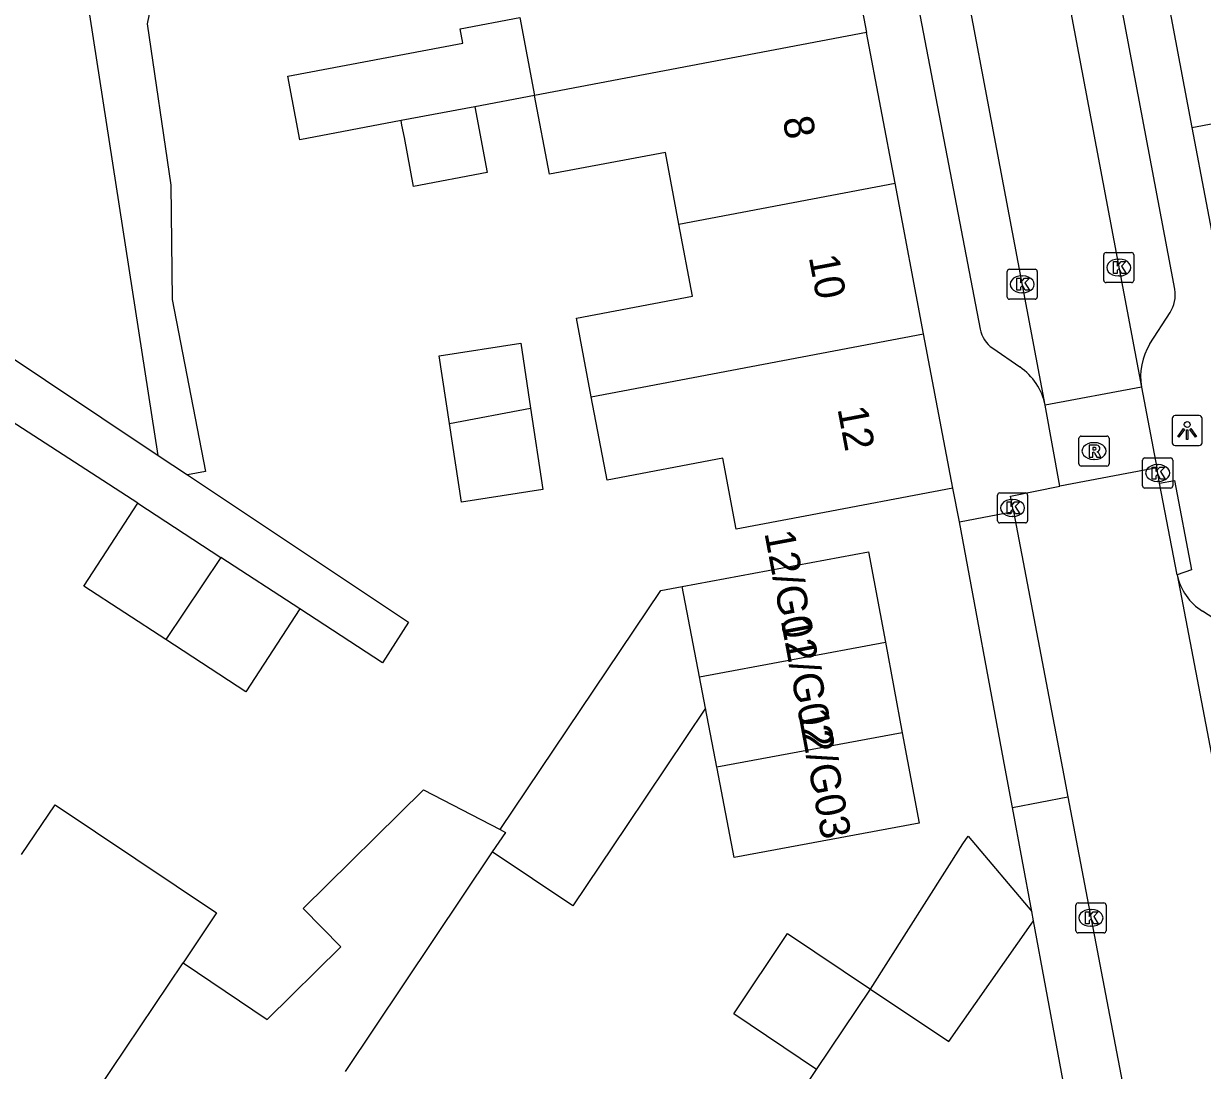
# Model space of a CAD drawing. Extents: x 158352 to 159489, y 383828 to 384597.
# Drawn here: x 158779.41 to 158818.63, y 383989.95 to 384024.79 of the extents above; entities that cross this region are included whole.
import ezdxf

# ---------------------------------------------------------------- set-up
doc = ezdxf.new("R2010")
doc.units = 0
for name, color, linetype in [('IMGEO_Kolk', 7, 'Continuous'), ('IMGEO_Lichtpunt', 7, 'Continuous'), ('IMGEO_Pand', 7, 'Continuous'), ('IMGEO_Pand_nummerreeks', 7, 'Continuous'), ('IMGEO_Rijbaan_lokaal_open', 7, 'Continuous'), ('IMGEO_Rioolput', 7, 'Continuous'), ('IMGEO_Voetpad_open', 7, 'Continuous')]:
    doc.layers.add(name, color=color, linetype=linetype)

msp = doc.modelspace()

# ---------------------------------------------------------------- linework, layer by layer
at = {"layer": 'IMGEO_Kolk'}
for p, q in [((158815.346, 384016.247), (158815.346, 384017.099)), ((158815.421, 384017.173), (158816.273, 384017.173)), ((158815.834, 384016.953), (158815.859, 384016.953)), ((158816.347, 384017.099), (158816.347, 384016.247)), ((158812.133, 384015.691), (158812.133, 384016.543)), ((158812.208, 384016.617), (158813.06, 384016.617)), ((158813.134, 384016.543), (158813.134, 384015.691)), ((158812.621, 384016.397), (158812.646, 384016.397)), ((158816.273, 384016.173), (158815.421, 384016.173)), ((158815.857, 384016.393), (158815.832, 384016.393)), ((158812.644, 384015.837), (158812.619, 384015.837)), ((158813.06, 384015.617), (158812.208, 384015.617)), ((158816.64, 384009.41), (158816.64, 384010.262)), ((158816.715, 384010.336), (158817.567, 384010.336)), ((158817.641, 384010.262), (158817.641, 384009.41)), ((158817.128, 384010.116), (158817.153, 384010.116)), ((158817.151, 384009.556), (158817.126, 384009.556)), ((158811.812, 384008.248), (158811.812, 384009.1)), ((158811.887, 384009.174), (158812.739, 384009.174)), ((158812.813, 384009.1), (158812.813, 384008.248)), ((158817.567, 384009.336), (158816.715, 384009.336)), ((158812.3, 384008.954), (158812.325, 384008.954)), ((158812.323, 384008.394), (158812.298, 384008.394)), ((158812.739, 384008.174), (158811.887, 384008.174)), ((158814.42, 383994.606), (158814.42, 383995.458)), ((158814.495, 383995.532), (158815.347, 383995.532)), ((158815.421, 383995.458), (158815.421, 383994.606)), ((158814.908, 383995.312), (158814.933, 383995.312)), ((158814.931, 383994.752), (158814.906, 383994.752)), ((158815.347, 383994.532), (158814.495, 383994.532))]:
    msp.add_line(p, q, dxfattribs=at)
for points in [[(158815.346, 384016.247), (158815.346, 384017.099)], [(158815.421, 384017.173), (158816.273, 384017.173)], [(158816.347, 384017.099), (158816.347, 384016.247)], [(158812.133, 384015.691), (158812.133, 384016.543)], [(158812.208, 384016.617), (158813.06, 384016.617)], [(158813.134, 384016.543), (158813.134, 384015.691)], [(158815.667, 384016.873), (158815.79, 384016.873), (158815.79, 384016.722), (158815.92, 384016.873), (158816.084, 384016.873), (158815.938, 384016.722), (158816.091, 384016.473), (158815.939, 384016.473), (158815.854, 384016.637), (158815.79, 384016.57), (158815.79, 384016.473), (158815.667, 384016.473), (158815.667, 384016.873)], [(158812.454, 384016.317), (158812.577, 384016.317), (158812.577, 384016.166), (158812.707, 384016.317), (158812.871, 384016.317), (158812.725, 384016.166), (158812.878, 384015.917), (158812.726, 384015.917), (158812.641, 384016.081), (158812.577, 384016.014), (158812.577, 384015.917), (158812.454, 384015.917), (158812.454, 384016.317)], [(158816.273, 384016.173), (158815.421, 384016.173)], [(158813.06, 384015.617), (158812.208, 384015.617)], [(158816.64, 384009.41), (158816.64, 384010.262)], [(158816.715, 384010.336), (158817.567, 384010.336)], [(158817.641, 384010.262), (158817.641, 384009.41)], [(158816.961, 384010.036), (158817.084, 384010.036), (158817.084, 384009.885), (158817.214, 384010.036), (158817.378, 384010.036), (158817.232, 384009.885), (158817.385, 384009.636), (158817.233, 384009.636), (158817.148, 384009.8), (158817.084, 384009.733), (158817.084, 384009.636), (158816.961, 384009.636), (158816.961, 384010.036)], [(158811.812, 384008.248), (158811.812, 384009.1)], [(158811.887, 384009.174), (158812.739, 384009.174)], [(158812.813, 384009.1), (158812.813, 384008.248)], [(158817.567, 384009.336), (158816.715, 384009.336)], [(158812.133, 384008.874), (158812.256, 384008.874), (158812.256, 384008.723), (158812.386, 384008.874), (158812.55, 384008.874), (158812.404, 384008.723), (158812.557, 384008.474), (158812.405, 384008.474), (158812.32, 384008.638), (158812.256, 384008.571), (158812.256, 384008.474), (158812.133, 384008.474), (158812.133, 384008.874)], [(158812.739, 384008.174), (158811.887, 384008.174)], [(158814.42, 383994.606), (158814.42, 383995.458)], [(158814.495, 383995.532), (158815.347, 383995.532)], [(158815.421, 383995.458), (158815.421, 383994.606)], [(158814.741, 383995.232), (158814.864, 383995.232), (158814.864, 383995.081), (158814.994, 383995.232), (158815.158, 383995.232), (158815.012, 383995.081), (158815.165, 383994.832), (158815.013, 383994.832), (158814.928, 383994.996), (158814.864, 383994.929), (158814.864, 383994.832), (158814.741, 383994.832), (158814.741, 383995.232)], [(158815.347, 383994.532), (158814.495, 383994.532)]]:
    msp.add_lwpolyline(points, dxfattribs=at)
for centre, start, end in [((158815.423, 384017.097), 91.552, 178.448), ((158815.423, 384017.097), 91.552, 178.448), ((158816.271, 384017.097), 1.552, 88.448), ((158816.271, 384017.097), 1.552, 88.448), ((158812.21, 384016.541), 91.552, 178.448), ((158812.21, 384016.541), 91.552, 178.448), ((158813.058, 384016.541), 1.552, 88.448), ((158813.058, 384016.541), 1.552, 88.448), ((158815.423, 384016.249), 181.552, 268.448), ((158815.423, 384016.249), 181.552, 268.448), ((158816.271, 384016.249), 271.552, 358.448), ((158816.271, 384016.249), 271.552, 358.448), ((158812.21, 384015.693), 181.552, 268.448), ((158812.21, 384015.693), 181.552, 268.448), ((158813.058, 384015.693), 271.552, 358.448), ((158813.058, 384015.693), 271.552, 358.448), ((158816.717, 384010.26), 91.552, 178.448), ((158816.717, 384010.26), 91.552, 178.448), ((158817.565, 384010.26), 1.552, 88.448), ((158817.565, 384010.26), 1.552, 88.448), ((158811.889, 384009.098), 91.552, 178.448), ((158811.889, 384009.098), 91.552, 178.448), ((158812.737, 384009.098), 1.552, 88.448), ((158812.737, 384009.098), 1.552, 88.448), ((158816.717, 384009.412), 181.552, 268.448), ((158816.717, 384009.412), 181.552, 268.448), ((158817.565, 384009.412), 271.552, 358.448), ((158817.565, 384009.412), 271.552, 358.448), ((158811.889, 384008.25), 181.552, 268.448), ((158811.889, 384008.25), 181.552, 268.448), ((158812.737, 384008.25), 271.552, 358.448), ((158812.737, 384008.25), 271.552, 358.448), ((158814.497, 383995.456), 91.552, 178.448), ((158814.497, 383995.456), 91.552, 178.448), ((158815.345, 383995.456), 1.552, 88.448), ((158815.345, 383995.456), 1.552, 88.448), ((158814.497, 383994.608), 181.552, 268.448), ((158814.497, 383994.608), 181.552, 268.448), ((158815.345, 383994.608), 271.552, 358.448), ((158815.345, 383994.608), 271.552, 358.448)]:
    msp.add_arc(centre, 0.0765, start, end, dxfattribs=at)
for centre, major_axis, ratio, start_param, end_param in [((158815.833, 384016.673), (-0.387, 0.002), 0.722429, 4.712389, 7.853982), ((158815.858, 384016.673), (-0.39, 0.002), 0.717154, 1.570796, 4.712389), ((158812.62, 384016.117), (-0.387, 0.002), 0.722429, 4.712389, 7.853982), ((158812.645, 384016.117), (-0.39, 0.002), 0.717154, 1.570796, 4.712389), ((158817.127, 384009.836), (-0.387, 0.002), 0.722429, 4.712389, 7.853982), ((158817.152, 384009.836), (-0.39, 0.002), 0.717154, 1.570796, 4.712389), ((158812.299, 384008.674), (-0.387, 0.002), 0.722429, 4.712389, 7.853982), ((158812.324, 384008.674), (-0.39, 0.002), 0.717154, 1.570796, 4.712389), ((158814.907, 383995.032), (-0.387, 0.002), 0.722429, 4.712389, 7.853982), ((158814.932, 383995.032), (-0.39, 0.002), 0.717154, 1.570796, 4.712389)]:
    msp.add_ellipse(centre, major_axis=major_axis, ratio=ratio, start_param=start_param, end_param=end_param, dxfattribs=at)
at = {"layer": 'IMGEO_Lichtpunt'}
for p, q in [((158817.623, 384011.652), (158817.623, 384010.845)), ((158817.623, 384011.652), (158817.623, 384010.845)), ((158818.525, 384011.747), (158817.717, 384011.747)), ((158818.525, 384011.747), (158817.717, 384011.747)), ((158818.619, 384010.845), (158818.619, 384011.652)), ((158818.619, 384010.845), (158818.619, 384011.652)), ((158817.717, 384010.751), (158818.525, 384010.751)), ((158817.717, 384010.751), (158818.525, 384010.751))]:
    msp.add_line(p, q, dxfattribs=at)
for points in [[(158817.997, 384011.316), (158818.036, 384011.288), (158817.848, 384011.026), (158817.81, 384011.053), (158817.997, 384011.316)], [(158818.099, 384011.268), (158818.146, 384011.268), (158818.146, 384010.946), (158818.099, 384010.946), (158818.099, 384011.268)], [(158818.209, 384011.288), (158818.247, 384011.315), (158818.434, 384011.053), (158818.395, 384011.025), (158818.209, 384011.288)]]:
    msp.add_lwpolyline(points, dxfattribs=at)
msp.add_circle((158818.122, 384011.45), 0.0994, dxfattribs=at)
for centre, start, end in [((158817.717, 384011.652), 90, 180), ((158817.717, 384011.652), 90, 180), ((158818.525, 384011.652), 0, 90), ((158818.525, 384011.652), 0, 90), ((158817.717, 384010.845), 180, 270), ((158817.717, 384010.845), 180, 270), ((158818.525, 384010.845), 270, 0), ((158818.525, 384010.845), 270, 360)]:
    msp.add_arc(centre, 0.0946, start, end, dxfattribs=at)
at = {"layer": 'IMGEO_Pand'}
for points in [[(158806.504, 384029.505), (158807.453, 384024.492)], [(158817.331, 384026.345), (158818.281, 384021.331)], [(158791.97, 384021.562), (158788.601, 384020.924), (158788.2, 384023.041), (158794.018, 384024.143), (158793.928, 384024.617), (158795.92, 384024.994)], [(158795.92, 384024.994), (158796.41, 384022.402)], [(158807.453, 384024.492), (158796.41, 384022.402)], [(158808.401, 384019.479), (158807.453, 384024.492)], [(158818.281, 384021.331), (158825.101, 384022.623), (158825.368, 384022.673)], [(158794.419, 384022.025), (158791.97, 384021.562)], [(158794.419, 384022.025), (158794.833, 384019.837), (158792.385, 384019.374), (158792.076, 384021), (158791.998, 384021.415), (158791.97, 384021.562)], [(158796.41, 384022.402), (158794.419, 384022.025)], [(158801.211, 384018.118), (158800.76, 384020.506), (158796.907, 384019.777), (158796.41, 384022.402)], [(158818.281, 384021.331), (158819.231, 384016.317)], [(158801.211, 384018.118), (158808.401, 384019.479)], [(158809.35, 384014.466), (158808.401, 384019.479)], [(158798.297, 384012.374), (158797.802, 384014.988), (158801.665, 384015.719), (158801.211, 384018.118)], [(158798.297, 384012.374), (158809.35, 384014.466)], [(158810.321, 384009.334), (158809.35, 384014.466)], [(158793.579, 384011.481), (158793.237, 384013.732), (158795.949, 384014.16), (158796.278, 384011.992)], [(158810.321, 384009.334), (158805.409, 384008.405), (158803.118, 384007.971), (158802.67, 384010.332), (158798.821, 384009.603), (158798.297, 384012.374)], [(158793.579, 384011.481), (158796.278, 384011.992)], [(158796.278, 384011.992), (158796.687, 384009.292), (158793.976, 384008.864), (158793.579, 384011.481)], [(158784.138, 384004.292), (158781.41, 384006.069), (158783.209, 384008.829)], [(158783.209, 384008.829), (158785.974, 384007.028)], [(158801.324, 384006.061), (158807.522, 384007.216), (158808.082, 384004.205)], [(158785.974, 384007.028), (158784.138, 384004.292)], [(158788.604, 384005.313), (158785.974, 384007.028)], [(158795.269, 383997.968), (158800.605, 384005.927), (158801.324, 384006.061)], [(158801.898, 384003.055), (158801.324, 384006.061)], [(158788.604, 384005.313), (158786.805, 384002.554), (158784.138, 384004.292)], [(158801.898, 384003.055), (158808.082, 384004.205)], [(158808.082, 384004.205), (158808.642, 384001.195)], [(158802.097, 384002.012), (158801.898, 384003.055)], [(158802.097, 384002.012), (158799.476, 383998.101), (158797.684, 383995.427), (158795.003, 383997.224)], [(158802.473, 384000.047), (158802.097, 384002.012)], [(158808.642, 384001.195), (158802.473, 384000.047)], [(158808.642, 384001.195), (158809.202, 383998.184), (158803.048, 383997.036), (158802.482, 384000), (158802.473, 384000.047)], [(158784.712, 383993.535), (158787.515, 383991.655), (158789.966, 383994.071), (158788.712, 383995.343), (158792.718, 383999.291), (158795.269, 383997.968)], [(158779.341, 383997.139), (158780.455, 383998.799), (158785.826, 383995.196), (158784.712, 383993.535)], [(158795.269, 383997.968), (158795.442, 383997.878), (158795.003, 383997.224)], [(158807.584, 383992.662), (158810.663, 383997.498), (158810.838, 383997.754), (158812.948, 383995.246)], [(158795.003, 383997.224), (158790.103, 383989.919)], [(158813.006, 383994.93), (158812.948, 383995.246)], [(158807.584, 383992.662), (158810.188, 383990.915), (158812.933, 383994.826), (158813.006, 383994.93)], [(158814.235, 383988.277), (158813.006, 383994.93)], [(158805.792, 383989.991), (158803.033, 383991.842), (158804.825, 383994.513), (158807.584, 383992.662)], [(158779.474, 383985.725), (158784.712, 383993.535)], [(158805.792, 383989.991), (158807.584, 383992.662)], [(158813.315, 383984.944), (158808.396, 383988.244), (158805.207, 383983.49), (158802.603, 383985.237), (158805.792, 383989.991)]]:
    msp.add_lwpolyline(points, dxfattribs=at)
at = {"layer": 'IMGEO_Rijbaan_lokaal_open'}
for points in [[(158807.122, 384062.99), (158816.598, 384012.691)], [(158813.395, 384012.091), (158804.933, 384056.931)], [(158816.598, 384012.691), (158813.395, 384012.091)], [(158816.598, 384012.691), (158817.107, 384010.01)], [(158813.89, 384009.397), (158813.395, 384012.091)], [(158817.107, 384010.01), (158813.89, 384009.397)], [(158817.205, 384009.497), (158817.107, 384010.01)], [(158817.784, 384006.45), (158817.205, 384009.497)], [(158812.338, 384008.555), (158812.24, 384009.065), (158813.89, 384009.397)], [(158812.338, 384008.555), (158813.973, 384000), (158814.153, 383999.058)], [(158817.784, 384006.45), (158819.016, 384000), (158821.559, 383986.687)], [(158814.153, 383999.058), (158816.197, 383988.364)]]:
    msp.add_lwpolyline(points, dxfattribs=at)
at = {"layer": 'IMGEO_Rioolput'}
for p, q in [((158814.597, 384011.066), (158815.449, 384011.066)), ((158814.522, 384010.14), (158814.522, 384010.992)), ((158815.01, 384010.846), (158815.035, 384010.846)), ((158815.523, 384010.992), (158815.523, 384010.14)), ((158815.033, 384010.286), (158815.008, 384010.286)), ((158815.449, 384010.066), (158814.597, 384010.066))]:
    msp.add_line(p, q, dxfattribs=at)
for points in [[(158814.597, 384011.066), (158815.449, 384011.066)], [(158814.522, 384010.14), (158814.522, 384010.992)], [(158815.111, 384010.764), (158814.859, 384010.766), (158814.859, 384010.366)], [(158815.037, 384010.685), (158814.983, 384010.685), (158814.983, 384010.604)], [(158815.523, 384010.992), (158815.523, 384010.14)], [(158814.859, 384010.366), (158814.983, 384010.366), (158814.983, 384010.528), (158814.994, 384010.528)], [(158814.983, 384010.604), (158815.035, 384010.604)], [(158815.041, 384010.499), (158815.112, 384010.366), (158815.252, 384010.366), (158815.187, 384010.492)], [(158815.449, 384010.066), (158814.597, 384010.066)]]:
    msp.add_lwpolyline(points, dxfattribs=at)
for centre, radius, start, end in [((158814.599, 384010.99), 0.0765, 91.552, 178.448), ((158814.599, 384010.99), 0.0765, 91.552, 178.448), ((158815.447, 384010.99), 0.0765, 1.552, 88.448), ((158815.447, 384010.99), 0.0765, 1.552, 88.448), ((158815.043, 384010.589), 0.0964, 77.0061, 93.1865), ((158815.057, 384010.646), 0.0378, 276.6634, 79.6772), ((158815.11, 384010.654), 0.109, 350.3612, 89.416), ((158814.993, 384010.475), 0.0533, 26.0293, 88.6989), ((158815.019, 384010.793), 0.19, 274.7715, 282.9687), ((158815.108, 384010.654), 0.112, 277.5842, 350.9817), ((158815.092, 384010.439), 0.108, 29.5134, 73.7905), ((158814.599, 384010.142), 0.0765, 181.552, 268.448), ((158814.599, 384010.142), 0.0765, 181.552, 268.448), ((158815.447, 384010.142), 0.0765, 271.552, 358.448), ((158815.447, 384010.142), 0.0765, 271.552, 358.448)]:
    msp.add_arc(centre, radius, start, end, dxfattribs=at)
for centre, major_axis, ratio, start_param, end_param in [((158815.009, 384010.566), (-0.387, 0.002), 0.722429, 4.712389, 7.853982), ((158815.034, 384010.566), (-0.39, 0.002), 0.717154, 1.570796, 4.712389)]:
    msp.add_ellipse(centre, major_axis=major_axis, ratio=ratio, start_param=start_param, end_param=end_param, dxfattribs=at)
at = {"layer": 'IMGEO_Voetpad_open'}
for points in [[(158783.889, 384010.422), (158781.09, 384028.453), (158763.614, 384025.364), (158763.284, 384027.082), (158781.699, 384030.342), (158782.824, 384031.542), (158782.988, 384033.202), (158780.013, 384049.13)], [(158794.093, 384039.06), (158794.359, 384037.689), (158784.133, 384035.701), (158784.672, 384031.723), (158784.628, 384030.139), (158783.525, 384024.788), (158784.303, 384019.418), (158784.347, 384015.61), (158785.458, 384009.887), (158784.863, 384009.772)], [(158817.706, 384015.949), (158814.678, 384032.02)], [(158808.131, 384030.814), (158811.234, 384014.625)], [(158759.062, 383994.546), (158774.468, 384016.71), (158783.889, 384010.422)], [(158816.882, 384014.134), (158817.554, 384015.174)], [(158811.651, 384013.987), (158812.557, 384013.365)], [(158783.209, 384008.829), (158777.63, 384012.439)], [(158783.889, 384010.422), (158784.863, 384009.772)], [(158784.863, 384009.772), (158792.212, 384004.867), (158791.351, 384003.523), (158788.604, 384005.313)], [(158817.205, 384009.497), (158817.696, 384009.59), (158818.262, 384006.61), (158817.784, 384006.45)], [(158810.545, 384008.215), (158810.321, 384009.334)], [(158810.545, 384008.215), (158812.338, 384008.555)], [(158812.308, 383998.709), (158812.069, 384000), (158810.545, 384008.215)], [(158819.578, 384004.625), (158818.629, 384005.235)], [(158812.308, 383998.709), (158814.153, 383999.058)], [(158812.948, 383995.246), (158812.308, 383998.709)]]:
    msp.add_lwpolyline(points, dxfattribs=at)
for centre, radius, start, end in [((158816.652, 384015.753), 1.072, 327.2813, 10.5257), ((158812.215, 384014.811), 0.999, 190.7323, 235.6053), ((158818.708, 384013.025), 2.137, 148.7367, 188.9949), ((158811.414, 384011.701), 2.019, 11.1489, 55.5226), ((158819.679, 384006.867), 1.941, 192.4051, 237.2301)]:
    msp.add_arc(centre, radius, start, end, dxfattribs=at)

# ---------------------------------------------------------------- texts
at = {"layer": 'IMGEO_Pand_nummerreeks'}
for s, rotation, p in [('8', 280.7156, (158804.657, 384021.623)), ('10', 280.7156, (158805.527, 384017.023)), ('12', 280.7156, (158806.482, 384011.976)), ('12/G01', 280.6261, (158804.052, 384007.844)), ('12/G02', 280.6282, (158804.597, 384004.937)), ('12/G03', 280.6261, (158805.165, 384001.911))]:
    msp.add_text(s, height=1, rotation=rotation, dxfattribs=at).set_placement(p)

doc.saveas('drawing.dxf')
